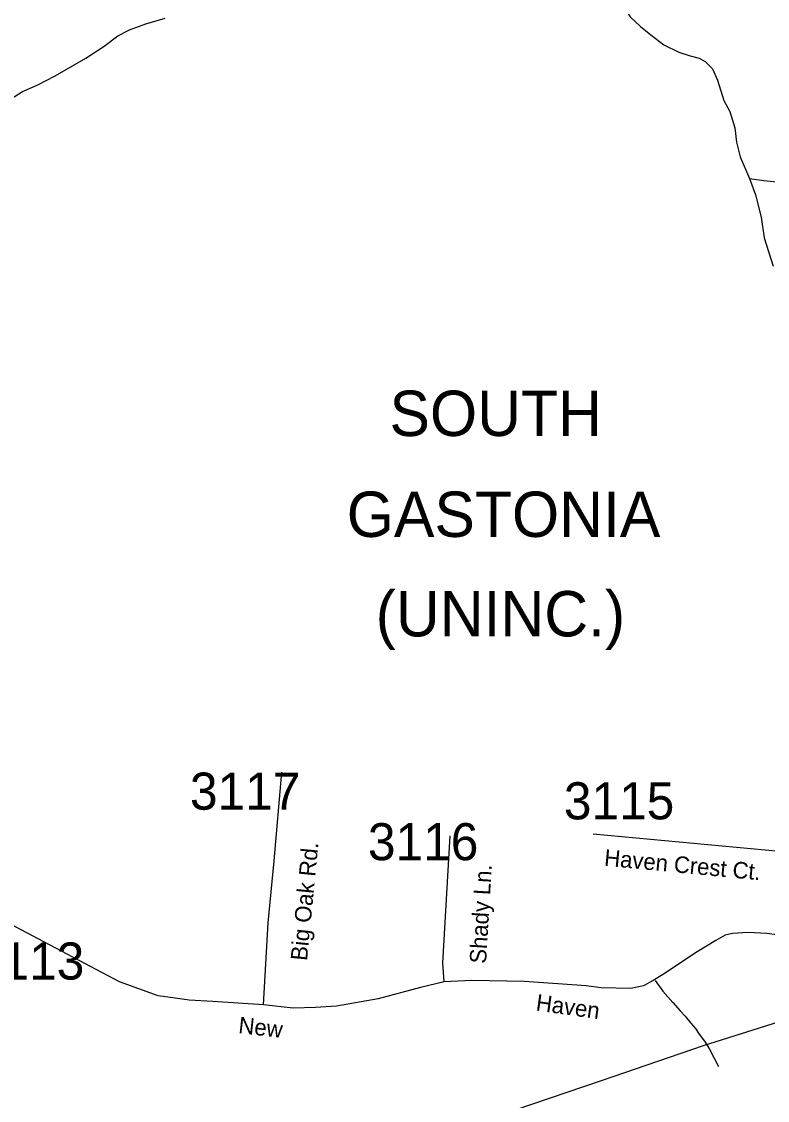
# Model space of a CAD drawing. Extents: x 1268485 to 1426702, y 514839 to 616766.
# Drawn here: x 1335842 to 1338807, y 535998 to 540290 of the extents above; entities that cross this region are included whole.
import ezdxf

# ---------------------------------------------------------------- set-up
doc = ezdxf.new("R2010")
doc.units = 0
for name, color, linetype in [('Old_Level_11', 7, 'Continuous'), ('Old_Level_32', 7, 'Continuous'), ('Old_Level_35', 7, 'Continuous'), ('Old_Level_56', 7, 'Continuous'), ('Old_Level_59', 7, 'Continuous'), ('Old_Level_62', 7, 'Continuous'), ('Old_Level_8', 7, 'Continuous'), ('Old_Level_9', 7, 'Continuous')]:
    doc.layers.add(name, color=color, linetype=linetype)

msp = doc.modelspace()

# ---------------------------------------------------------------- linework, layer by layer
at = {"layer": 'Old_Level_32'}
for points in [[(1336803.084, 536378.338), (1336821.882, 536704.087), (1336846.051, 536951.657), (1336876.934, 537303.467)], [(1337521.586, 536469.831), (1337516.078, 536545.122), (1337545.618, 537050.685)], [(1339151.435, 536915.312), (1339138.991, 536936.065), (1339109.952, 536952.668), (1338968.91, 536977.572), (1338114.222, 537057.953)], [(1336803.084, 536378.338), (1336601.673, 536391.368), (1336507.681, 536396.579), (1336452.812, 536404.416), (1336384.149, 536414.822), (1336231.077, 536469.548), (1335769.175, 536714.511), (1335697.26, 536750.268)], [(1339112.378, 536610.182), (1339024.912, 536627.259), (1338896.315, 536650.087), (1338805.053, 536662.124), (1338730.384, 536666.275), (1338668.16, 536662.124), (1338639.121, 536655.898), (1338602.354, 536633.725), (1338527.16, 536589.424), (1338390.2, 536498.214), (1338352.603, 536474.759), (1338315.008, 536453.912), (1338263.983, 536443.488), (1338145.822, 536446.094), (1338086.165, 536454.389), (1337840.924, 536470.648), (1337631.553, 536474.759), (1337521.586, 536469.831)], [(1337521.586, 536469.831), (1337427.263, 536446.997), (1337258.845, 536402.651), (1337094.458, 536373.126), (1337009.865, 536367.914), (1336921.245, 536365.307), (1336803.084, 536378.338)]]:
    msp.add_lwpolyline(points, dxfattribs=at)
at = {"layer": 'Old_Level_35'}
msp.add_lwpolyline([(1338360.8, 536475.357), (1338391.455, 536433.321), (1338431.543, 536388.21), (1338460.25, 536354.376), (1338479.73, 536333.871), (1338503.208, 536305.112), (1338520.74, 536284.607), (1338536.119, 536262.051), (1338556.625, 536233.396), (1338574.977, 536204.637), (1338611.989, 536132.869)], dxfattribs=at)
at = {"layer": 'Old_Level_56'}
msp.add_lwpolyline([(1339000.701, 536357.857), (1338551.434, 536215.828), (1338146.042, 536076.519), (1337736.855, 535937.484)], dxfattribs=at)
at = {"layer": 'Old_Level_59'}
msp.add_lwpolyline([(1335720.84, 539933.12), (1335845.631, 540011.429), (1335904.173, 540036.497), (1335975.019, 540074.482), (1336096.615, 540144.252), (1336169.716, 540191.977), (1336224.67, 540233.552), (1336271.217, 540256.415), (1336335.705, 540280.56), (1336412.292, 540302.808)], dxfattribs=at)
at = {"layer": 'Old_Level_62'}
for points in [[(1338134.525, 540459.365), (1338172.152, 540438.091), (1338201.372, 540401.387), (1338232.232, 540350.687), (1338261.35, 540308.293), (1338302.565, 540269.692), (1338343.883, 540236.833), (1338394.941, 540197.258), (1338454.406, 540168.14), (1338500.03, 540153.274), (1338535.812, 540144.354), (1338559.598, 540131.589), (1338588.92, 540101.447), (1338607.99, 540056.745), (1338634.237, 539975.801), (1338657.203, 539931.868), (1338677.81, 539866.611), (1338684.577, 539810.683), (1338699.341, 539752.089), (1338735.43, 539666.018)], [(1338735.43, 539666.018), (1338793.255, 539658.278), (1338881.119, 539648.333)], [(1338735.43, 539666.018), (1338760.036, 539600.709), (1338782.079, 539512.434), (1338794.28, 539430.158), (1338829.754, 539317.02)]]:
    msp.add_lwpolyline(points, dxfattribs=at)

# ---------------------------------------------------------------- texts
at = {"layer": 'Old_Level_11'}
for s, height, rotation, p in [('Big Oak Rd.', 65.61666, 84.424156, (1336976.461, 536551.811)), ('Haven Crest Ct.', 65.61666, 354.627283, (1338156.247, 536932.195)), ('Shady Ln.', 65.6167, 86.656039, (1337688.377, 536541.018)), ('Haven', 65.6167, 352.084294, (1337884.081, 536356.388)), ('New', 65.6167, 353.706914, (1336701.537, 536266.085))]:
    msp.add_text(s, height=height, rotation=rotation, dxfattribs=at).set_placement(p)
at = {"layer": 'Old_Level_8'}
for s, p in [('3117', (1336511.097, 537154.728)), ('3115', (1337997.721, 537116.244)), ('3116', (1337218.762, 536953.667)), ('3113', (1335651.991, 536478.994))]:
    msp.add_text(s, height=147.6375, dxfattribs=at).set_placement(p)
at = {"layer": 'Old_Level_9'}
for s, p in [('SOUTH', (1337304.414, 538641.244)), ('GASTONIA', (1337134.449, 538239.76)), ('(UNINC.)', (1337249.664, 537844.059))]:
    msp.add_text(s, height=180.4458, dxfattribs=at).set_placement(p)

doc.saveas('drawing.dxf')
